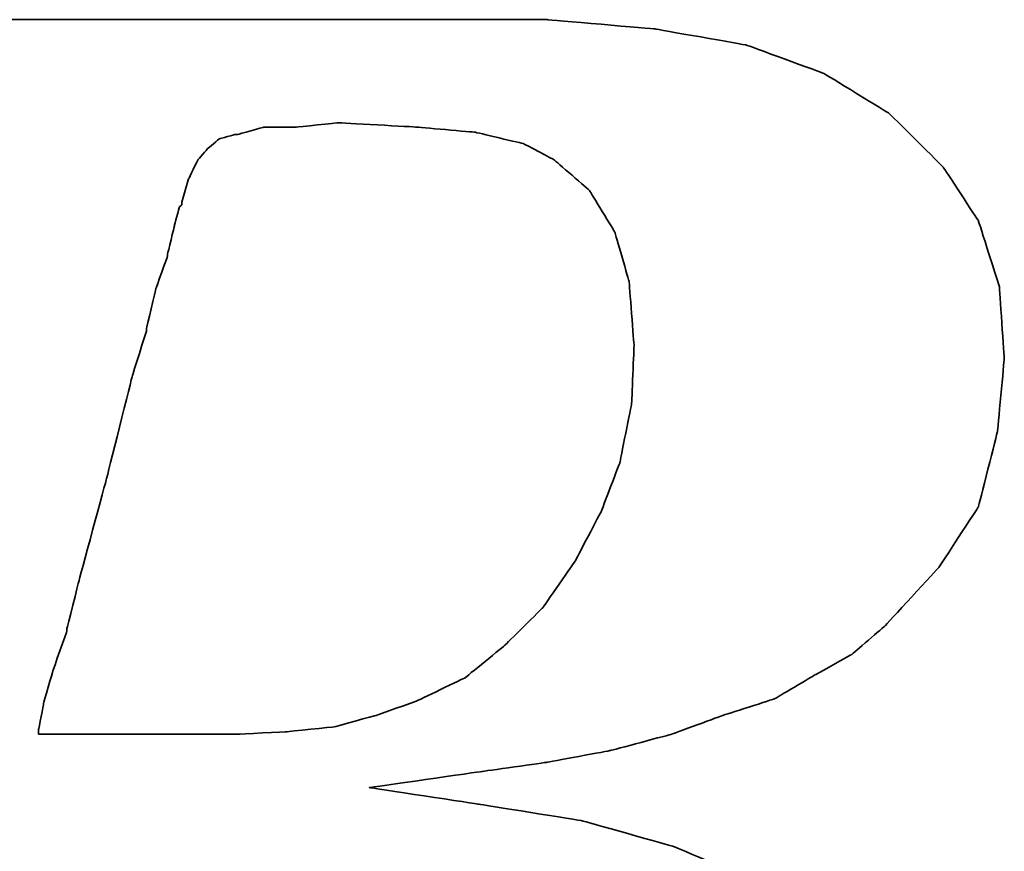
# Model space of a CAD drawing. Header units: millimetres. Extents: x -227 to 3135, y -1502 to 860.
# Tile 321 of 582: x 1218.65 to 1221.13, y -1472.81 to -1470.71. Entities that reach past the tile are written whole.
import ezdxf

# ---------------------------------------------------------------- set-up
doc = ezdxf.new("R2010")
doc.units = ezdxf.units.MM
doc.layers.add('DIM', color=4, linetype='CONTINUOUS')
doc.layers.add('layer 1', color=7, linetype='CONTINUOUS')

# ---------------------------------------------------------------- blocks, each defined once
blk = doc.blocks.new('TBI MOTION logo(完整正式版)')
at = {"layer": 'layer 1', "color": 22, "lineweight": 35}
for points, knots in [([(-64.65375, -6.86375), (-64.65375, -6.86375), (-64.84375, -7.29625), (-64.84375, -7.29625), (-64.84375, -7.29625), (-64.84375, -7.29625), (-64.86875, -7.34375), (-64.86875, -7.34375), (-64.86875, -7.34375), (-64.86875, -7.34375), (-64.86875, -7.36875), (-64.86875, -7.36875), (-64.86875, -7.36875), (-64.86875, -7.36875), (-65.15375, -7.65375), (-65.15375, -7.65375), (-65.15375, -7.65375), (-65.15375, -7.65375), (-65.17875, -7.65375), (-65.17875, -7.65375), (-65.17875, -7.65375), (-65.17875, -7.65375), (-65.20375, -7.67875), (-65.20375, -7.67875), (-65.20375, -7.67875), (-65.20375, -7.67875), (-65.58875, -7.87125), (-65.58875, -7.87125), (-65.58875, -7.87125), (-65.58875, -7.87125), (-65.63375, -7.87125), (-65.63375, -7.87125), (-65.63375, -7.87125), (-65.63375, -7.87125), (-65.65875, -7.89375), (-65.65875, -7.89375), (-65.65875, -7.89375), (-65.65875, -7.89375), (-66.09375, -7.94375), (-66.09375, -7.94375), (-66.09375, -7.94375), (-66.09375, -7.94375), (-66.11375, -7.94375), (-66.11375, -7.94375), (-66.11375, -7.94375), (-66.11375, -7.94375), (-66.16375, -7.94375), (-66.16375, -7.94375), (-66.16375, -7.94375), (-66.16375, -7.94375), (-66.30875, -7.94375), (-66.30875, -7.94375), (-66.30875, -7.94375), (-66.30875, -7.94375), (-66.69375, -7.94375), (-66.69375, -7.94375), (-66.69375, -7.94375), (-66.69375, -7.94375), (-67.07375, -7.94375), (-67.07375, -7.94375), (-67.07375, -7.94375), (-67.07375, -7.94375), (-67.12375, -7.94375), (-67.12375, -7.94375), (-67.12375, -7.94375), (-67.12375, -7.94375), (-67.12375, -7.96625), (-67.12375, -7.96625), (-67.12375, -7.96625), (-67.12375, -7.96625), (-67.14875, -7.99125), (-67.14875, -7.99125), (-67.14875, -7.99125), (-67.14875, -7.99125), (-67.24375, -8.34875), (-67.24375, -8.34875), (-67.24375, -8.34875), (-67.24375, -8.34875), (-67.31375, -8.68625), (-67.31375, -8.68625), (-67.31375, -8.68625), (-67.31375, -8.68625), (-67.26875, -8.68625), (-67.26875, -8.68625), (-67.26875, -8.68625), (-67.26875, -8.68625), (-67.07375, -8.68625), (-67.07375, -8.68625), (-67.07375, -8.68625), (-67.07375, -8.68625), (-66.54875, -8.68625), (-66.54875, -8.68625), (-66.54875, -8.68625), (-66.54875, -8.68625), (-65.82625, -8.68625), (-65.82625, -8.68625), (-65.82625, -8.68625), (-65.82625, -8.68625), (-65.01375, -8.68625), (-65.01375, -8.68625), (-65.01375, -8.68625), (-65.01375, -8.68625), (-64.05375, -8.68625), (-64.05375, -8.68625), (-64.05375, -8.68625), (-64.05375, -8.68625), (-62.08375, -8.68625), (-62.08375, -8.68625), (-62.08375, -8.68625), (-62.08375, -8.68625), (-60.06875, -8.68625), (-60.06875, -8.68625), (-60.06875, -8.68625), (-60.06875, -8.68625), (-59.10875, -8.68625), (-59.10875, -8.68625), (-59.10875, -8.68625), (-59.10875, -8.68625), (-58.29375, -8.68625), (-58.29375, -8.68625), (-58.29375, -8.68625), (-58.29375, -8.68625), (-57.57375, -8.68625), (-57.57375, -8.68625), (-57.57375, -8.68625), (-57.57375, -8.68625), (-57.04875, -8.68625), (-57.04875, -8.68625), (-57.04875, -8.68625), (-57.04875, -8.68625), (-56.85375, -8.68625), (-56.85375, -8.68625), (-56.85375, -8.68625), (-56.85375, -8.68625), (-56.70875, -8.68625), (-56.70875, -8.68625), (-56.70875, -8.68625), (-56.70875, -8.68625), (-56.61375, -8.68625), (-56.61375, -8.68625), (-56.61375, -8.68625), (-56.61375, -8.68625), (-56.56875, -8.68625), (-56.56875, -8.68625), (-56.56875, -8.68625), (-56.56875, -8.68625), (-55.65375, -8.63875), (-55.65375, -8.63875), (-55.65375, -8.63875), (-55.65375, -8.63875), (-54.76875, -8.51875), (-54.76875, -8.51875), (-54.76875, -8.51875), (-54.76875, -8.51875), (-53.90375, -8.30375), (-53.90375, -8.30375), (-53.90375, -8.30375), (-53.90375, -8.30375), (-53.08875, -8.03875), (-53.08875, -8.03875), (-53.08875, -8.03875), (-53.08875, -8.03875), (-52.34375, -7.65375), (-52.34375, -7.65375), (-52.34375, -7.65375), (-52.34375, -7.65375), (-51.69875, -7.29625), (-51.69875, -7.29625), (-51.69875, -7.29625), (-51.69875, -7.29625), (-51.21875, -6.91125), (-51.21875, -6.91125), (-51.21875, -6.91125), (-51.21875, -6.91125), (-50.83375, -6.50375), (-50.83375, -6.50375), (-50.83375, -6.50375), (-50.83375, -6.50375), (-50.44875, -5.94875), (-50.44875, -5.94875), (-50.44875, -5.94875), (-50.44875, -5.94875), (-50.13875, -5.30375), (-50.13875, -5.30375), (-50.13875, -5.30375), (-50.13875, -5.30375), (-49.99375, -4.65375), (-49.99375, -4.65375), (-49.99375, -4.65375), (-49.99375, -4.65375), (-49.92375, -3.98375), (-49.92375, -3.98375), (-49.92375, -3.98375), (-49.92375, -3.98375), (-49.99375, -3.19374), (-49.99375, -3.19374), (-49.99375, -3.19374), (-49.99375, -3.19374), (-50.23374, -2.44874), (-50.23374, -2.44874), (-50.23374, -2.44874), (-50.23374, -2.44874), (-50.59375, -1.87374), (-50.59375, -1.87374), (-50.59375, -1.87374), (-50.59375, -1.87374), (-51.09875, -1.31874), (-51.09875, -1.31874), (-51.09875, -1.31874), (-51.09875, -1.31874), (-51.74375, -0.81875), (-51.74375, -0.81875), (-51.74375, -0.81875), (-51.74375, -0.81875), (-52.53875, -0.48125), (-52.53875, -0.48125), (-52.53875, -0.48125), (-52.53875, -0.48125), (-53.47375, -0.21875), (-53.47375, -0.21875), (-53.47375, -0.21875), (-53.47375, -0.21875), (-54.52875, -0.04874), (-54.52875, -0.04874), (-54.52875, -0.04874), (-54.52875, -0.04874), (-55.65375, 0.12125), (-55.65375, 0.12125), (-55.65375, 0.12125), (-55.65375, 0.12125), (-54.50375, 0.28624), (-54.50375, 0.28624), (-54.50375, 0.28624), (-54.50375, 0.28624), (-53.83375, 0.38124), (-53.83375, 0.38124), (-53.83375, 0.38124), (-53.83375, 0.38124), (-53.18375, 0.50125), (-53.18375, 0.50125), (-53.18375, 0.50125), (-53.18375, 0.50125), (-52.55875, 0.66874), (-52.55875, 0.66874), (-52.55875, 0.66874), (-52.55875, 0.66874), (-52.03375, 0.86124), (-52.03375, 0.86124), (-52.03375, 0.86124), (-52.03375, 0.86124), (-51.50374, 1.03124), (-51.50374, 1.03124), (-51.50374, 1.03124), (-51.50374, 1.03124), (-51.09875, 1.27125), (-51.09875, 1.27125), (-51.09875, 1.27125), (-51.09875, 1.27125), (-50.71375, 1.48624), (-50.71375, 1.48624), (-50.71375, 1.48624), (-50.71375, 1.48624), (-50.37625, 1.77625), (-50.37625, 1.77625), (-50.37625, 1.77625), (-50.37625, 1.77625), (-49.82375, 2.37625), (-49.82375, 2.37625), (-49.82375, 2.37625), (-49.82375, 2.37625), (-49.41875, 2.99625), (-49.41875, 2.99625), (-49.41875, 2.99625), (-49.41875, 2.99625), (-49.22375, 3.76625), (-49.22375, 3.76625), (-49.22375, 3.76625), (-49.22375, 3.76625), (-49.15375, 4.50874), (-49.15375, 4.50874), (-49.15375, 4.50874), (-49.15375, 4.50874), (-49.20375, 5.25125), (-49.20375, 5.25125), (-49.20375, 5.25125), (-49.20375, 5.25125), (-49.41875, 5.92625), (-49.41875, 5.92625), (-49.41875, 5.92625), (-49.41875, 5.92625), (-49.77875, 6.47625), (-49.77875, 6.47625), (-49.77875, 6.47625), (-49.77875, 6.47625), (-50.33125, 7.02624), (-50.33125, 7.02624), (-50.33125, 7.02624), (-50.33125, 7.02624), (-51.00125, 7.43625), (-51.00125, 7.43625), (-51.00125, 7.43625), (-51.00125, 7.43625), (-51.79375, 7.72625), (-51.79375, 7.72625), (-51.79375, 7.72625), (-51.79375, 7.72625), (-52.72875, 7.89124), (-52.72875, 7.89124), (-52.72875, 7.89124), (-52.72875, 7.89124), (-53.83375, 7.98625), (-53.83375, 7.98625), (-53.83375, 7.98625), (-53.83375, 7.98625), (-53.92875, 7.98625), (-53.92875, 7.98625), (-53.92875, 7.98625), (-53.92875, 7.98625), (-54.26375, 7.98625), (-54.26375, 7.98625), (-54.26375, 7.98625), (-54.26375, 7.98625), (-54.74375, 7.98625), (-54.74375, 7.98625), (-54.74375, 7.98625), (-54.74375, 7.98625), (-55.36875, 7.98625), (-55.36875, 7.98625), (-55.36875, 7.98625), (-55.36875, 7.98625), (-56.13375, 7.98625), (-56.13375, 7.98625), (-56.13375, 7.98625), (-56.13375, 7.98625), (-56.94875, 7.98625), (-56.94875, 7.98625), (-56.94875, 7.98625), (-56.94875, 7.98625), (-58.77625, 7.98625), (-58.77625, 7.98625), (-58.77625, 7.98625), (-58.77625, 7.98625), (-60.59875, 7.98625), (-60.59875, 7.98625), (-60.59875, 7.98625), (-60.59875, 7.98625), (-61.41375, 7.98625), (-61.41375, 7.98625), (-61.41375, 7.98625), (-61.41375, 7.98625), (-62.17875, 7.98625), (-62.17875, 7.98625), (-62.17875, 7.98625), (-62.17875, 7.98625), (-62.80375, 7.98625), (-62.80375, 7.98625), (-62.80375, 7.98625), (-62.80375, 7.98625), (-63.30625, 7.98625), (-63.30625, 7.98625), (-63.30625, 7.98625), (-63.30625, 7.98625), (-63.57375, 7.98625), (-63.57375, 7.98625), (-63.57375, 7.98625), (-63.57375, 7.98625), (-63.57375, 7.96375), (-63.57375, 7.96375), (-63.57375, 7.96375), (-63.57375, 7.96375), (-63.59875, 7.94125), (-63.59875, 7.94125), (-63.59875, 7.94125), (-63.59875, 7.94125), (-63.69375, 7.55625), (-63.69375, 7.55625), (-63.69375, 7.55625), (-63.69375, 7.55625), (-63.76375, 7.24624), (-63.76375, 7.24624), (-63.76375, 7.24624), (-63.76375, 7.24624), (-63.23875, 7.24624), (-63.23875, 7.24624), (-63.23875, 7.24624), (-63.23875, 7.24624), (-62.75875, 7.24624), (-62.75875, 7.24624), (-62.75875, 7.24624), (-62.75875, 7.24624), (-62.61125, 7.24624), (-62.61125, 7.24624), (-62.61125, 7.24624), (-62.61125, 7.24624), (-62.56625, 7.24624), (-62.56625, 7.24624), (-62.56625, 7.24624), (-62.56625, 7.24624), (-62.22875, 7.24624), (-62.22875, 7.24624), (-62.22875, 7.24624), (-62.22875, 7.24624), (-62.20375, 7.24624), (-62.20375, 7.24624), (-62.20375, 7.24624), (-62.20375, 7.24624), (-62.17875, 7.21875), (-62.17875, 7.21875), (-62.17875, 7.21875), (-62.17875, 7.21875), (-61.96375, 7.17125), (-61.96375, 7.17125), (-61.96375, 7.17125), (-61.96375, 7.17125), (-61.72375, 7.12624), (-61.72375, 7.12624), (-61.72375, 7.12624), (-61.72375, 7.12624), (-61.70375, 7.12624), (-61.70375, 7.12624), (-61.70375, 7.12624), (-61.70375, 7.12624), (-61.55875, 7.07624), (-61.55875, 7.07624), (-61.55875, 7.07624), (-61.55875, 7.07624), (-61.50875, 7.07624), (-61.50875, 7.07624), (-61.50875, 7.07624), (-61.50875, 7.07624), (-61.48375, 7.02624), (-61.48375, 7.02624), (-61.48375, 7.02624), (-61.48375, 7.02624), (-61.31875, 6.83375), (-61.31875, 6.83375), (-61.31875, 6.83375), (-61.31875, 6.83375), (-61.29375, 6.81125), (-61.29375, 6.81125), (-61.29375, 6.81125), (-61.29375, 6.81125), (-61.29375, 6.78625), (-61.29375, 6.78625), (-61.29375, 6.78625), (-61.29375, 6.78625), (-61.19875, 6.50124), (-61.19875, 6.50124), (-61.19875, 6.50124), (-61.19875, 6.50124), (-61.17375, 6.45124), (-61.17375, 6.45124), (-61.17375, 6.45124), (-61.17375, 6.45124), (-61.19875, 6.40625), (-61.19875, 6.40625), (-61.19875, 6.40625), (-61.19875, 6.40625), (-61.26875, 5.99624), (-61.26875, 5.99624), (-61.26875, 5.99624), (-61.26875, 5.99624), (-61.26875, 5.85125), (-61.26875, 5.85125), (-61.26875, 5.85125), (-61.26875, 5.85125), (-61.26875, 5.82625), (-61.26875, 5.82625), (-61.26875, 5.82625), (-61.26875, 5.82625), (-61.29375, 5.80625), (-61.29375, 5.80625), (-61.29375, 5.80625), (-61.29375, 5.80625), (-61.34125, 5.66125), (-61.34125, 5.66125), (-61.34125, 5.66125), (-61.34125, 5.66125), (-61.41375, 5.44625), (-61.41375, 5.44625), (-61.41375, 5.44625), (-61.41375, 5.44625), (-61.48375, 5.15625), (-61.48375, 5.15625), (-61.48375, 5.15625), (-61.48375, 5.15625), (-61.58375, 4.82124), (-61.58375, 4.82124), (-61.58375, 4.82124), (-61.58375, 4.82124), (-61.79875, 4.00375), (-61.79875, 4.00375), (-61.79875, 4.00375), (-61.79875, 4.00375), (-62.05875, 2.99625), (-62.05875, 2.99625), (-62.05875, 2.99625), (-62.05875, 2.99625), (-62.34875, 1.91625), (-62.34875, 1.91625), (-62.34875, 1.91625), (-62.34875, 1.91625), (-62.97375, -0.41124), (-62.97375, -0.41124), (-62.97375, -0.41124), (-62.97375, -0.41124), (-63.59875, -2.75875), (-63.59875, -2.75875), (-63.59875, -2.75875), (-63.59875, -2.75875), (-63.88375, -3.86374), (-63.88375, -3.86374), (-63.88375, -3.86374), (-63.88375, -3.86374), (-64.14875, -4.82374), (-64.14875, -4.82374), (-64.14875, -4.82374), (-64.14875, -4.82374), (-64.36375, -5.64125), (-64.36375, -5.64125), (-64.36375, -5.64125), (-64.36375, -5.64125), (-64.43625, -5.97625), (-64.43625, -5.97625), (-64.43625, -5.97625), (-64.43625, -5.97625), (-64.50875, -6.28625), (-64.50875, -6.28625), (-64.50875, -6.28625), (-64.50875, -6.28625), (-64.50875, -6.30875), (-64.50875, -6.30875), (-64.50875, -6.30875), (-64.50875, -6.30875), (-64.57875, -6.50375), (-64.57875, -6.50375), (-64.57875, -6.50375), (-64.57875, -6.50375), (-64.62875, -6.69625), (-64.62875, -6.69625), (-64.62875, -6.69625), (-64.62875, -6.69625), (-64.62875, -6.76875), (-64.62875, -6.76875), (-64.62875, -6.76875), (-64.62875, -6.76875), (-64.62875, -6.81375), (-64.62875, -6.81375), (-64.62875, -6.81375), (-64.62875, -6.81375), (-64.62875, -6.83875), (-64.62875, -6.83875), (-64.62875, -6.83875), (-64.62875, -6.83875), (-64.65375, -6.86375), (-64.65375, -6.86375)], [0, 0, 0, 0, 0.00719424, 0.00719424, 0.00719424, 0.00719425, 0.01438849, 0.01438849, 0.01438849, 0.0143885, 0.02158273, 0.02158273, 0.02158273, 0.02158274, 0.02877698, 0.02877698, 0.02877698, 0.02877699, 0.03597122, 0.03597122, 0.03597122, 0.03597123, 0.04316547, 0.04316547, 0.04316547, 0.04316548, 0.05035971, 0.05035971, 0.05035971, 0.05035972, 0.05755396, 0.05755396, 0.05755396, 0.05755397, 0.0647482, 0.0647482, 0.0647482, 0.06474821, 0.07194245, 0.07194245, 0.07194245, 0.07194246, 0.07913669, 0.07913669, 0.07913669, 0.0791367, 0.08633094, 0.08633094, 0.08633094, 0.08633095, 0.09352518, 0.09352518, 0.09352518, 0.09352519, 0.10071942, 0.10071942, 0.10071942, 0.10071943, 0.10791367, 0.10791367, 0.10791367, 0.10791368, 0.11510791, 0.11510791, 0.11510791, 0.11510792, 0.12230216, 0.12230216, 0.12230216, 0.12230217, 0.1294964, 0.1294964, 0.1294964, 0.12949641, 0.13669065, 0.13669065, 0.13669065, 0.13669066, 0.14388489, 0.14388489, 0.14388489, 0.1438849, 0.15107914, 0.15107914, 0.15107914, 0.15107915, 0.15827338, 0.15827338, 0.15827338, 0.15827339, 0.16546763, 0.16546763, 0.16546763, 0.16546764, 0.17266187, 0.17266187, 0.17266187, 0.17266188, 0.17985612, 0.17985612, 0.17985612, 0.17985613, 0.18705036, 0.18705036, 0.18705036, 0.18705037, 0.1942446, 0.1942446, 0.1942446, 0.19424461, 0.20143885, 0.20143885, 0.20143885, 0.20143886, 0.20863309, 0.20863309, 0.20863309, 0.2086331, 0.21582734, 0.21582734, 0.21582734, 0.21582735, 0.22302158, 0.22302158, 0.22302158, 0.22302159, 0.23021583, 0.23021583, 0.23021583, 0.23021584, 0.23741007, 0.23741007, 0.23741007, 0.23741008, 0.24460432, 0.24460432, 0.24460432, 0.24460433, 0.25179856, 0.25179856, 0.25179856, 0.25179857, 0.25899281, 0.25899281, 0.25899281, 0.25899282, 0.26618705, 0.26618705, 0.26618705, 0.26618706, 0.27338129, 0.27338129, 0.27338129, 0.2733813, 0.28057554, 0.28057554, 0.28057554, 0.28057555, 0.28776978, 0.28776978, 0.28776978, 0.28776979, 0.29496403, 0.29496403, 0.29496403, 0.29496404, 0.30215827, 0.30215827, 0.30215827, 0.30215828, 0.30935252, 0.30935252, 0.30935252, 0.30935253, 0.31654676, 0.31654676, 0.31654676, 0.31654677, 0.32374101, 0.32374101, 0.32374101, 0.32374102, 0.33093525, 0.33093525, 0.33093525, 0.33093526, 0.3381295, 0.3381295, 0.3381295, 0.33812951, 0.34532374, 0.34532374, 0.34532374, 0.34532375, 0.35251799, 0.35251799, 0.35251799, 0.352518, 0.35971223, 0.35971223, 0.35971223, 0.35971224, 0.36690647, 0.36690647, 0.36690647, 0.36690648, 0.37410072, 0.37410072, 0.37410072, 0.37410073, 0.38129496, 0.38129496, 0.38129496, 0.38129497, 0.38848921, 0.38848921, 0.38848921, 0.38848922, 0.39568345, 0.39568345, 0.39568345, 0.39568346, 0.4028777, 0.4028777, 0.4028777, 0.40287771, 0.41007194, 0.41007194, 0.41007194, 0.41007195, 0.41726619, 0.41726619, 0.41726619, 0.4172662, 0.42446043, 0.42446043, 0.42446043, 0.42446044, 0.43165468, 0.43165468, 0.43165468, 0.43165469, 0.43884892, 0.43884892, 0.43884892, 0.43884893, 0.44604317, 0.44604317, 0.44604317, 0.44604318, 0.45323741, 0.45323741, 0.45323741, 0.45323742, 0.46043165, 0.46043165, 0.46043165, 0.46043166, 0.4676259, 0.4676259, 0.4676259, 0.46762591, 0.47482014, 0.47482014, 0.47482014, 0.47482015, 0.48201439, 0.48201439, 0.48201439, 0.4820144, 0.48920863, 0.48920863, 0.48920863, 0.48920864, 0.49640288, 0.49640288, 0.49640288, 0.49640289, 0.50359712, 0.50359712, 0.50359712, 0.50359713, 0.51079137, 0.51079137, 0.51079137, 0.51079138, 0.51798561, 0.51798561, 0.51798561, 0.51798562, 0.52517986, 0.52517986, 0.52517986, 0.52517987, 0.5323741, 0.5323741, 0.5323741, 0.53237411, 0.53956835, 0.53956835, 0.53956835, 0.53956836, 0.54676259, 0.54676259, 0.54676259, 0.5467626, 0.55395683, 0.55395683, 0.55395683, 0.55395684, 0.56115108, 0.56115108, 0.56115108, 0.56115109, 0.56834532, 0.56834532, 0.56834532, 0.56834533, 0.57553957, 0.57553957, 0.57553957, 0.57553958, 0.58273381, 0.58273381, 0.58273381, 0.58273382, 0.58992806, 0.58992806, 0.58992806, 0.58992807, 0.5971223, 0.5971223, 0.5971223, 0.59712231, 0.60431655, 0.60431655, 0.60431655, 0.60431656, 0.61151079, 0.61151079, 0.61151079, 0.6115108, 0.61870504, 0.61870504, 0.61870504, 0.61870505, 0.62589928, 0.62589928, 0.62589928, 0.62589929, 0.63309353, 0.63309353, 0.63309353, 0.63309354, 0.64028777, 0.64028777, 0.64028777, 0.64028778, 0.64748201, 0.64748201, 0.64748201, 0.64748202, 0.65467626, 0.65467626, 0.65467626, 0.65467627, 0.6618705, 0.6618705, 0.6618705, 0.66187051, 0.66906475, 0.66906475, 0.66906475, 0.66906476, 0.67625899, 0.67625899, 0.67625899, 0.676259, 0.68345324, 0.68345324, 0.68345324, 0.68345325, 0.69064748, 0.69064748, 0.69064748, 0.69064749, 0.69784173, 0.69784173, 0.69784173, 0.69784174, 0.70503597, 0.70503597, 0.70503597, 0.70503598, 0.71223022, 0.71223022, 0.71223022, 0.71223023, 0.71942446, 0.71942446, 0.71942446, 0.71942447, 0.72661871, 0.72661871, 0.72661871, 0.72661872, 0.73381295, 0.73381295, 0.73381295, 0.73381296, 0.74100719, 0.74100719, 0.74100719, 0.7410072, 0.74820144, 0.74820144, 0.74820144, 0.74820145, 0.75539568, 0.75539568, 0.75539568, 0.75539569, 0.76258993, 0.76258993, 0.76258993, 0.76258994, 0.76978417, 0.76978417, 0.76978417, 0.76978418, 0.77697842, 0.77697842, 0.77697842, 0.77697843, 0.78417266, 0.78417266, 0.78417266, 0.78417267, 0.79136691, 0.79136691, 0.79136691, 0.79136692, 0.79856115, 0.79856115, 0.79856115, 0.79856116, 0.8057554, 0.8057554, 0.8057554, 0.80575541, 0.81294964, 0.81294964, 0.81294964, 0.81294965, 0.82014388, 0.82014388, 0.82014388, 0.82014389, 0.82733813, 0.82733813, 0.82733813, 0.82733814, 0.83453237, 0.83453237, 0.83453237, 0.83453238, 0.84172662, 0.84172662, 0.84172662, 0.84172663, 0.84892086, 0.84892086, 0.84892086, 0.84892087, 0.85611511, 0.85611511, 0.85611511, 0.85611512, 0.86330935, 0.86330935, 0.86330935, 0.86330936, 0.8705036, 0.8705036, 0.8705036, 0.87050361, 0.87769784, 0.87769784, 0.87769784, 0.87769785, 0.88489209, 0.88489209, 0.88489209, 0.8848921, 0.89208633, 0.89208633, 0.89208633, 0.89208634, 0.89928058, 0.89928058, 0.89928058, 0.89928059, 0.90647482, 0.90647482, 0.90647482, 0.90647483, 0.91366906, 0.91366906, 0.91366906, 0.91366907, 0.92086331, 0.92086331, 0.92086331, 0.92086332, 0.92805755, 0.92805755, 0.92805755, 0.92805756, 0.9352518, 0.9352518, 0.9352518, 0.93525181, 0.94244604, 0.94244604, 0.94244604, 0.94244605, 0.94964029, 0.94964029, 0.94964029, 0.9496403, 0.95683453, 0.95683453, 0.95683453, 0.95683454, 0.96402878, 0.96402878, 0.96402878, 0.96402879, 0.97122302, 0.97122302, 0.97122302, 0.97122303, 0.97841727, 0.97841727, 0.97841727, 0.97841728, 0.98561151, 0.98561151, 0.98561151, 0.98561152, 0.99280576, 0.99280576, 0.99280576, 0.99280577, 1, 1, 1, 1]), ([(-57.50375, 6.35625), (-57.50375, 6.35625), (-57.57375, 6.11625), (-57.57375, 6.11625), (-57.57375, 6.11625), (-57.57375, 6.11625), (-57.57375, 6.09125), (-57.57375, 6.09125), (-57.57375, 6.09125), (-57.57375, 6.09125), (-57.59875, 6.06625), (-57.59875, 6.06625), (-57.59875, 6.06625), (-57.59875, 6.06625), (-57.64875, 5.87625), (-57.64875, 5.87625), (-57.64875, 5.87625), (-57.64875, 5.87625), (-57.71875, 5.58875), (-57.71875, 5.58875), (-57.71875, 5.58875), (-57.71875, 5.58875), (-57.71875, 5.56625), (-57.71875, 5.56625), (-57.71875, 5.56625), (-57.71875, 5.56625), (-57.83875, 5.23125), (-57.83875, 5.23125), (-57.83875, 5.23125), (-57.83875, 5.23125), (-57.93625, 4.82124), (-57.93625, 4.82124), (-57.93625, 4.82124), (-57.93625, 4.82124), (-57.93625, 4.79624), (-57.93625, 4.79624), (-57.93625, 4.79624), (-57.93625, 4.79624), (-58.07875, 4.34125), (-58.07875, 4.34125), (-58.07875, 4.34125), (-58.07875, 4.34125), (-58.34375, 3.28625), (-58.34375, 3.28625), (-58.34375, 3.28625), (-58.34375, 3.28625), (-58.62875, 2.23124), (-58.62875, 2.23124), (-58.62875, 2.23124), (-58.62875, 2.23124), (-58.74875, 1.75125), (-58.74875, 1.75125), (-58.74875, 1.75125), (-58.74875, 1.75125), (-58.74875, 1.72625), (-58.74875, 1.72625), (-58.74875, 1.72625), (-58.74875, 1.72625), (-58.89375, 1.31625), (-58.89375, 1.31625), (-58.89375, 1.31625), (-58.89375, 1.31625), (-58.98875, 0.98124), (-58.98875, 0.98124), (-58.98875, 0.98124), (-58.98875, 0.98124), (-59.03875, 0.71625), (-59.03875, 0.71625), (-59.03875, 0.71625), (-59.03875, 0.71625), (-59.03875, 0.66874), (-59.03875, 0.66874), (-59.03875, 0.66874), (-59.03875, 0.66874), (-58.91875, 0.66874), (-58.91875, 0.66874), (-58.91875, 0.66874), (-58.91875, 0.66874), (-58.53375, 0.66874), (-58.53375, 0.66874), (-58.53375, 0.66874), (-58.53375, 0.66874), (-58.10375, 0.66874), (-58.10375, 0.66874), (-58.10375, 0.66874), (-58.10375, 0.66874), (-57.66875, 0.66874), (-57.66875, 0.66874), (-57.66875, 0.66874), (-57.66875, 0.66874), (-57.33375, 0.66874), (-57.33375, 0.66874), (-57.33375, 0.66874), (-57.33375, 0.66874), (-57.09375, 0.66874), (-57.09375, 0.66874), (-57.09375, 0.66874), (-57.09375, 0.66874), (-56.99875, 0.66874), (-56.99875, 0.66874), (-56.99875, 0.66874), (-56.99875, 0.66874), (-56.49375, 0.69374), (-56.49375, 0.69374), (-56.49375, 0.69374), (-56.49375, 0.69374), (-56.01375, 0.74374), (-56.01375, 0.74374), (-56.01375, 0.74374), (-56.01375, 0.74374), (-55.58375, 0.86124), (-55.58375, 0.86124), (-55.58375, 0.86124), (-55.58375, 0.86124), (-55.17375, 1.00624), (-55.17375, 1.00624), (-55.17375, 1.00624), (-55.17375, 1.00624), (-54.67375, 1.24625), (-54.67375, 1.24625), (-54.67375, 1.24625), (-54.67375, 1.24625), (-54.26375, 1.58124), (-54.26375, 1.58124), (-54.26375, 1.58124), (-54.26375, 1.58124), (-53.87875, 1.96374), (-53.87875, 1.96374), (-53.87875, 1.96374), (-53.87875, 1.96374), (-53.54375, 2.44625), (-53.54375, 2.44625), (-53.54375, 2.44625), (-53.54375, 2.44625), (-53.27875, 2.95125), (-53.27875, 2.95125), (-53.27875, 2.95125), (-53.27875, 2.95125), (-53.08875, 3.45124), (-53.08875, 3.45124), (-53.08875, 3.45124), (-53.08875, 3.45124), (-52.96875, 4.05124), (-52.96875, 4.05124), (-52.96875, 4.05124), (-52.96875, 4.05124), (-52.94375, 4.65125), (-52.94375, 4.65125), (-52.94375, 4.65125), (-52.94375, 4.65125), (-52.99375, 5.30125), (-52.99375, 5.30125), (-52.99375, 5.30125), (-52.99375, 5.30125), (-53.13875, 5.80625), (-53.13875, 5.80625), (-53.13875, 5.80625), (-53.13875, 5.80625), (-53.39875, 6.23625), (-53.39875, 6.23625), (-53.39875, 6.23625), (-53.39875, 6.23625), (-53.75875, 6.54875), (-53.75875, 6.54875), (-53.75875, 6.54875), (-53.75875, 6.54875), (-54.07375, 6.71625), (-54.07375, 6.71625), (-54.07375, 6.71625), (-54.07375, 6.71625), (-54.57375, 6.83375), (-54.57375, 6.83375), (-54.57375, 6.83375), (-54.57375, 6.83375), (-55.17375, 6.88625), (-55.17375, 6.88625), (-55.17375, 6.88625), (-55.17375, 6.88625), (-55.96875, 6.93125), (-55.96875, 6.93125), (-55.96875, 6.93125), (-55.96875, 6.93125), (-56.39875, 6.88625), (-56.39875, 6.88625), (-56.39875, 6.88625), (-56.39875, 6.88625), (-56.42125, 6.88625), (-56.42125, 6.88625), (-56.42125, 6.88625), (-56.42125, 6.88625), (-56.73375, 6.88625), (-56.73375, 6.88625), (-56.73375, 6.88625), (-56.73375, 6.88625), (-56.99875, 6.81125), (-56.99875, 6.81125), (-56.99875, 6.81125), (-56.99875, 6.81125), (-57.02375, 6.81125), (-57.02375, 6.81125), (-57.02375, 6.81125), (-57.02375, 6.81125), (-57.18875, 6.76625), (-57.18875, 6.76625), (-57.18875, 6.76625), (-57.18875, 6.76625), (-57.30875, 6.66625), (-57.30875, 6.66625), (-57.30875, 6.66625), (-57.30875, 6.66625), (-57.40875, 6.54875), (-57.40875, 6.54875), (-57.40875, 6.54875), (-57.40875, 6.54875), (-57.50375, 6.35625), (-57.50375, 6.35625)], [0, 0, 0, 0, 0.01851852, 0.01851852, 0.01851852, 0.01851853, 0.03703704, 0.03703704, 0.03703704, 0.03703705, 0.05555556, 0.05555556, 0.05555556, 0.05555557, 0.07407407, 0.07407407, 0.07407407, 0.07407408, 0.09259259, 0.09259259, 0.09259259, 0.0925926, 0.11111111, 0.11111111, 0.11111111, 0.11111112, 0.12962963, 0.12962963, 0.12962963, 0.12962964, 0.14814815, 0.14814815, 0.14814815, 0.14814816, 0.16666667, 0.16666667, 0.16666667, 0.16666668, 0.18518519, 0.18518519, 0.18518519, 0.1851852, 0.2037037, 0.2037037, 0.2037037, 0.20370371, 0.22222222, 0.22222222, 0.22222222, 0.22222223, 0.24074074, 0.24074074, 0.24074074, 0.24074075, 0.25925926, 0.25925926, 0.25925926, 0.25925927, 0.27777778, 0.27777778, 0.27777778, 0.27777779, 0.2962963, 0.2962963, 0.2962963, 0.29629631, 0.31481481, 0.31481481, 0.31481481, 0.31481482, 0.33333333, 0.33333333, 0.33333333, 0.33333334, 0.35185185, 0.35185185, 0.35185185, 0.35185186, 0.37037037, 0.37037037, 0.37037037, 0.37037038, 0.38888889, 0.38888889, 0.38888889, 0.3888889, 0.40740741, 0.40740741, 0.40740741, 0.40740742, 0.42592593, 0.42592593, 0.42592593, 0.42592594, 0.44444444, 0.44444444, 0.44444444, 0.44444445, 0.46296296, 0.46296296, 0.46296296, 0.46296297, 0.48148148, 0.48148148, 0.48148148, 0.48148149, 0.5, 0.5, 0.5, 0.50000001, 0.51851852, 0.51851852, 0.51851852, 0.51851853, 0.53703704, 0.53703704, 0.53703704, 0.53703705, 0.55555556, 0.55555556, 0.55555556, 0.55555557, 0.57407407, 0.57407407, 0.57407407, 0.57407408, 0.59259259, 0.59259259, 0.59259259, 0.5925926, 0.61111111, 0.61111111, 0.61111111, 0.61111112, 0.62962963, 0.62962963, 0.62962963, 0.62962964, 0.64814815, 0.64814815, 0.64814815, 0.64814816, 0.66666667, 0.66666667, 0.66666667, 0.66666668, 0.68518519, 0.68518519, 0.68518519, 0.6851852, 0.7037037, 0.7037037, 0.7037037, 0.70370371, 0.72222222, 0.72222222, 0.72222222, 0.72222223, 0.74074074, 0.74074074, 0.74074074, 0.74074075, 0.75925926, 0.75925926, 0.75925926, 0.75925927, 0.77777778, 0.77777778, 0.77777778, 0.77777779, 0.7962963, 0.7962963, 0.7962963, 0.79629631, 0.81481481, 0.81481481, 0.81481481, 0.81481482, 0.83333333, 0.83333333, 0.83333333, 0.83333334, 0.85185185, 0.85185185, 0.85185185, 0.85185186, 0.87037037, 0.87037037, 0.87037037, 0.87037038, 0.88888889, 0.88888889, 0.88888889, 0.8888889, 0.90740741, 0.90740741, 0.90740741, 0.90740742, 0.92592593, 0.92592593, 0.92592593, 0.92592594, 0.94444444, 0.94444444, 0.94444444, 0.94444445, 0.96296296, 0.96296296, 0.96296296, 0.96296297, 0.98148148, 0.98148148, 0.98148148, 0.98148149, 1, 1, 1, 1])]:
    blk.add_open_spline(points, degree=3, knots=knots, dxfattribs=at)

msp = doc.modelspace()

# ---------------------------------------------------------------- block references
at = {"layer": 'DIM', "color": 7, "xscale": 0.246592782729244, "yscale": 0.246592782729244, "zscale": 0.246592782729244}
msp.add_blockref('TBI MOTION logo(完整正式版)', (1233.252, -1472.6791), dxfattribs=at)

doc.saveas('drawing.dxf')
